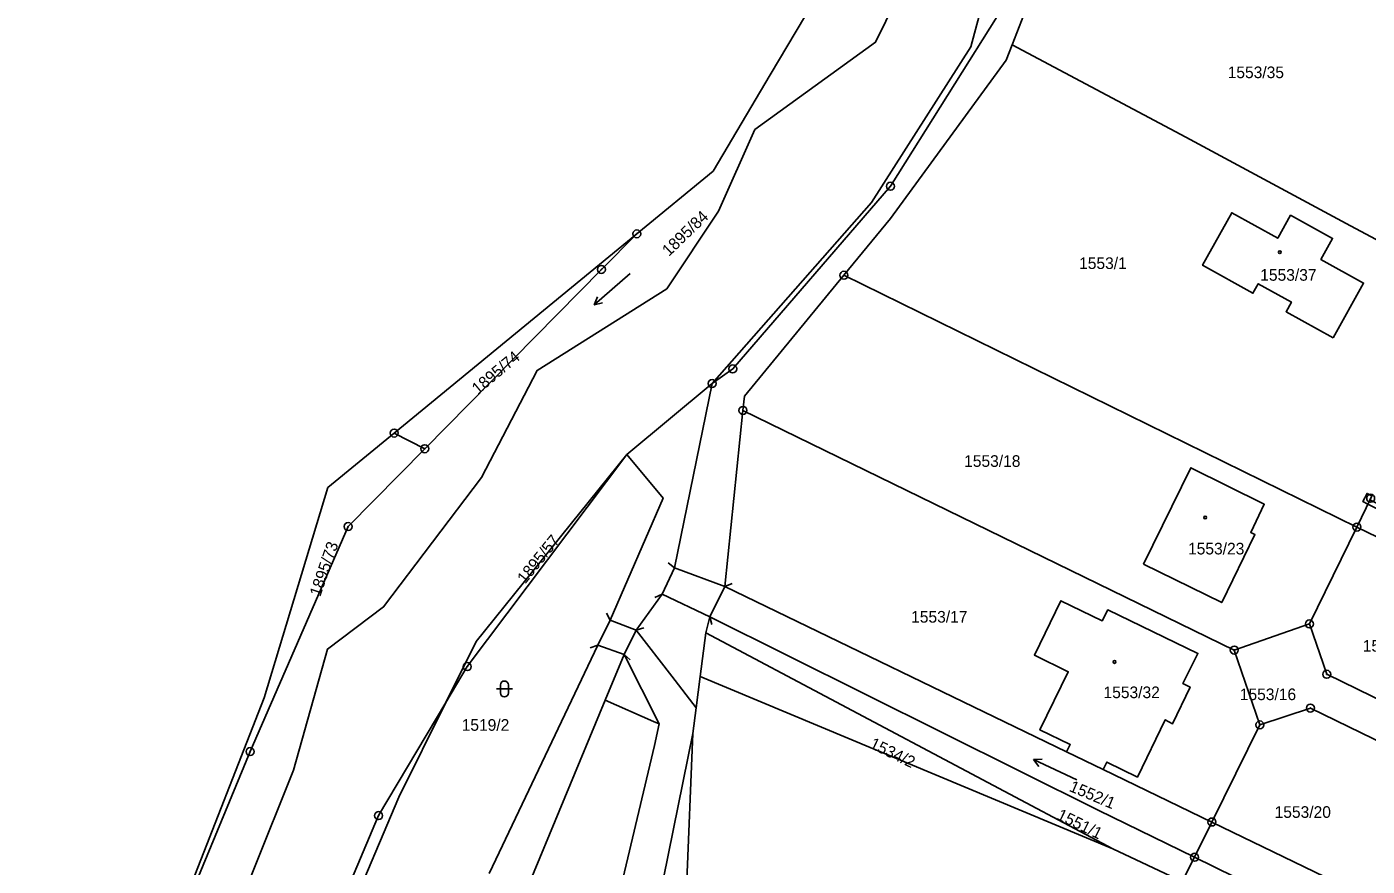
# Model space of a CAD drawing. Extents: x -587171 to -555306, y -1167727 to -1074732.
# Drawn here: x -559898.5 to -559730.5, y -1075791.3 to -1075686 of the extents above; entities that cross this region are included whole.
import ezdxf

# ---------------------------------------------------------------- set-up
doc = ezdxf.new("R2010")
doc.units = 0
for name, color, linetype in [('Hranice parcel', 7, 'Continuous'), ('Parcelní čísla', 7, 'Continuous'), ('Vnitřní kresba', 7, 'Continuous'), ('Věcná břemena k části', 7, 'Continuous'), ('Značky bodu BP', 7, 'Continuous'), ('Značky budov', 7, 'Continuous'), ('Značky kultur', 7, 'Continuous')]:
    doc.layers.add(name, color=color, linetype=linetype)

msp = doc.modelspace()

# ---------------------------------------------------------------- linework, layer by layer
at = {"layer": 'Hranice parcel'}
for p, q in [((-559775.03, -1075688.29), (-559766.83, -1075667.28)), ((-559822.05, -1075711.99), (-559852.46, -1075736.97)), ((-559731.8, -1075748.76), (-559796.1, -1075717.18)), ((-559812.62, -1075730.76), (-559823.29, -1075739.66)), ((-559811.02, -1075756.21), (-559808.75, -1075734.14)), ((-559747.18, -1075764.18), (-559808.75, -1075734.14)), ((-559852.46, -1075736.97), (-559860.78, -1075743.81)), ((-559848.62, -1075738.93), (-559852.46, -1075736.97)), ((-559860.78, -1075743.81), (-559868.74, -1075770.18)), ((-559730.08, -1075745.15), (-559731.8, -1075748.76)), ((-559737.76, -1075760.91), (-559731.8, -1075748.76)), ((-559692.3, -1075768.16), (-559731.8, -1075748.76)), ((-559812.91, -1075760), (-559811.02, -1075756.21)), ((-559811.02, -1075756.21), (-559768.2, -1075776.93)), ((-559825.4, -1075760.45), (-559826.93, -1075763.58)), ((-559813.39, -1075762.02), (-559812.91, -1075760)), ((-559737.76, -1075760.91), (-559747.18, -1075764.18)), ((-559822.15, -1075761.67), (-559823.62, -1075764.72)), ((-559814.1, -1075767.51), (-559813.39, -1075762.02)), ((-559813.39, -1075762.02), (-559762.4, -1075789.09)), ((-559826.93, -1075763.58), (-559840.57, -1075792.18)), ((-559823.62, -1075764.72), (-559826, -1075770.48)), ((-559747.18, -1075764.18), (-559743.97, -1075773.56)), ((-559814.61, -1075771.43), (-559814.1, -1075767.51)), ((-559762.4, -1075789.09), (-559814.1, -1075767.51)), ((-559868.74, -1075770.18), (-559887.96, -1075819.17)), ((-559815.03, -1075774.66), (-559814.61, -1075771.43)), ((-559815.81, -1075794.14), (-559815.03, -1075774.66)), ((-559749.98, -1075785.74), (-559743.97, -1075773.56)), ((-559763.6, -1075779.15), (-559768.2, -1075776.93)), ((-559763.6, -1075779.15), (-559749.98, -1075785.74)), ((-559752.15, -1075790.16), (-559749.98, -1075785.74)), ((-559749.98, -1075785.74), (-559714.26, -1075803.02)), ((-559762.4, -1075789.09), (-559753.71, -1075793.22)), ((-559753.71, -1075793.22), (-559752.15, -1075790.16)), ((-559717.12, -1075807.32), (-559752.15, -1075790.16))]:
    msp.add_line(p, q, dxfattribs=at)
for points in [[(-559898.5, -1075839.5), (-559881.57, -1075816.29), (-559875.2, -1075804.47), (-559865.09, -1075779.24), (-559860.82, -1075764.06), (-559853.79, -1075758.78), (-559841.53, -1075742.55), (-559834.52, -1075729.12), (-559818.28, -1075718.87), (-559811.81, -1075709.13), (-559807.28, -1075698.92), (-559792.12, -1075687.96), (-559782.98, -1075669.3), (-559779.99, -1075643.12), (-559786.3, -1075602.12), (-559787.28, -1075562.3)], [(-559812.62, -1075730.76), (-559792.63, -1075708.08), (-559780.18, -1075688.54), (-559774.96, -1075669.08), (-559772.43, -1075606.6)], [(-559772.43, -1075606.6), (-559771.81, -1075642.75), (-559772.57, -1075668.62), (-559775.97, -1075683.27), (-559790.26, -1075706.03), (-559810.03, -1075728.92), (-559812.62, -1075730.76)], [(-559805.33, -1075692.07), (-559793.36, -1075671.85), (-559793.22, -1075666.45), (-559792.8, -1075649.37)], [(-559796.1, -1075717.18), (-559790.24, -1075710.05), (-559775.78, -1075690.2), (-559775.03, -1075688.29)], [(-559717.64, -1075718.96), (-559733.14, -1075710.71), (-559753.25, -1075699.85), (-559775.03, -1075688.29)], [(-559822.05, -1075711.99), (-559812.48, -1075704.13), (-559805.33, -1075692.07)], [(-559734.8, -1075725.02), (-559740.69, -1075721.75), (-559740.01, -1075720.54), (-559744.17, -1075718.24), (-559744.83, -1075719.43), (-559751.15, -1075715.92), (-559747.49, -1075709.35), (-559741.72, -1075712.54), (-559740.12, -1075709.65), (-559734.85, -1075712.57), (-559736.31, -1075715.2), (-559730.96, -1075718.16), (-559734.8, -1075725.02)], [(-559848.62, -1075738.93), (-559826.49, -1075716.46), (-559822.05, -1075711.99)], [(-559808.75, -1075734.14), (-559808.57, -1075732.35), (-559796.1, -1075717.18)], [(-559812.62, -1075730.76), (-559817.32, -1075753.87), (-559818.88, -1075757.17), (-559822.15, -1075761.67)], [(-559887.96, -1075819.17), (-559870.51, -1075776.91), (-559858.23, -1075748.69), (-559848.62, -1075738.93)], [(-559845.97, -1075770.74), (-559842.18, -1075763.1), (-559823.29, -1075739.66)], [(-559845.97, -1075770.74), (-559843.3, -1075766.25), (-559823.29, -1075739.66)], [(-559823.29, -1075739.66), (-559818.76, -1075745.13), (-559825.4, -1075760.45)], [(-559758.56, -1075753.42), (-559752.61, -1075741.32), (-559743.41, -1075745.89), (-559745.12, -1075749.43), (-559744.58, -1075749.7), (-559748.75, -1075758.23), (-559758.56, -1075753.42)], [(-559768.2, -1075776.93), (-559767.73, -1075776.03), (-559771.54, -1075774.2), (-559767.99, -1075766.9), (-559772.22, -1075764.81), (-559768.9, -1075757.99), (-559763.72, -1075760.51), (-559763.04, -1075759.14), (-559751.73, -1075764.6), (-559753.61, -1075768.39), (-559752.72, -1075768.82), (-559754.91, -1075773.41), (-559755.83, -1075772.92), (-559759.31, -1075780.1), (-559763.15, -1075778.22), (-559763.6, -1075779.15)], [(-559752.15, -1075790.16), (-559764.23, -1075784.25), (-559812.91, -1075760)], [(-559700.23, -1075780.74), (-559705.08, -1075782.11), (-559735.58, -1075767.22), (-559737.76, -1075760.91)], [(-559814.61, -1075771.43), (-559817.67, -1075767.47), (-559822.15, -1075761.67)], [(-559890.02, -1075863.57), (-559870.36, -1075822.68), (-559854.41, -1075784.94), (-559845.97, -1075770.74)], [(-559858.69, -1075798.7), (-559851.87, -1075782.64), (-559845.97, -1075770.74)], [(-559826, -1075770.48), (-559836.13, -1075794.89), (-559855.73, -1075817.26)], [(-559828.9, -1075814.36), (-559819.83, -1075776.16), (-559819.25, -1075773.44), (-559819.94, -1075773.14), (-559826, -1075770.48)], [(-559743.97, -1075773.56), (-559737.63, -1075771.45), (-559707.59, -1075786.09), (-559706.7, -1075791.01)], [(-559820.95, -1075800.99), (-559819.95, -1075795.71), (-559818.71, -1075792.77), (-559815.03, -1075774.66)]]:
    msp.add_lwpolyline(points, dxfattribs=at)
at = {"layer": 'Vnitřní kresba'}
for p, q in [((-559818.11, -1075753.25), (-559817.32, -1075753.87)), ((-559817.32, -1075753.87), (-559811.02, -1075756.21)), ((-559810.1, -1075755.82), (-559811.02, -1075756.21)), ((-559819.78, -1075757.61), (-559818.88, -1075757.17)), ((-559818.88, -1075757.17), (-559812.91, -1075760)), ((-559825.84, -1075759.55), (-559825.4, -1075760.45)), ((-559822.15, -1075761.67), (-559825.4, -1075760.45)), ((-559821.19, -1075761.4), (-559822.15, -1075761.67)), ((-559812.67, -1075760.97), (-559812.91, -1075760)), ((-559827.88, -1075763.91), (-559826.93, -1075763.58)), ((-559826.93, -1075763.58), (-559823.62, -1075764.72)), ((-559819.25, -1075773.44), (-559823.62, -1075764.72)), ((-559822.89, -1075765.4), (-559823.62, -1075764.72))]:
    msp.add_line(p, q, dxfattribs=at)
at = {"layer": 'Věcná břemena k části'}
msp.add_lwpolyline([(-559730.43, -1075745.88), (-559690.65, -1075765.53), (-559690.3, -1075764.99), (-559730.17, -1075745.34), (-559730.08, -1075745.15), (-559729.93, -1075744.83), (-559730.53, -1075744.53), (-559731.05, -1075745.57)], close=True, dxfattribs=at)
at = {"layer": 'Značky bodu BP'}
for centre, radius in [((-559790.26, -1075706.03), 0.5), ((-559790.26, -1075706.03), 0.0303), ((-559822.05, -1075711.99), 0.5), ((-559822.05, -1075711.99), 0.0303), ((-559826.49, -1075716.46), 0.5), ((-559826.49, -1075716.46), 0.0303), ((-559796.1, -1075717.18), 0.5), ((-559796.1, -1075717.18), 0.0303), ((-559810.03, -1075728.92), 0.5), ((-559810.03, -1075728.92), 0.0303), ((-559812.62, -1075730.76), 0.5), ((-559812.62, -1075730.76), 0.0303), ((-559808.75, -1075734.14), 0.5), ((-559808.75, -1075734.14), 0.0303), ((-559852.46, -1075736.97), 0.5), ((-559852.46, -1075736.97), 0.0303), ((-559848.62, -1075738.93), 0.5), ((-559848.62, -1075738.93), 0.0303), ((-559730.08, -1075745.15), 0.5), ((-559858.23, -1075748.69), 0.5), ((-559858.23, -1075748.69), 0.0303), ((-559731.8, -1075748.76), 0.5), ((-559731.8, -1075748.76), 0.0303), ((-559737.76, -1075760.91), 0.5), ((-559737.76, -1075760.91), 0.0303), ((-559747.18, -1075764.18), 0.5), ((-559747.18, -1075764.18), 0.0303), ((-559843.3, -1075766.25), 0.5), ((-559843.3, -1075766.25), 0.0303), ((-559735.58, -1075767.22), 0.5), ((-559735.58, -1075767.22), 0.0303), ((-559737.63, -1075771.45), 0.5), ((-559737.63, -1075771.45), 0.0303), ((-559743.97, -1075773.56), 0.5), ((-559743.97, -1075773.56), 0.0303), ((-559870.51, -1075776.91), 0.5), ((-559870.51, -1075776.91), 0.0303), ((-559854.41, -1075784.94), 0.5), ((-559854.41, -1075784.94), 0.0303), ((-559749.98, -1075785.74), 0.5), ((-559749.98, -1075785.74), 0.0303), ((-559752.15, -1075790.16), 0.5), ((-559752.15, -1075790.16), 0.0303)]:
    msp.add_circle(centre, radius, dxfattribs=at)
at = {"layer": 'Značky budov'}
for centre in [(-559741.47, -1075714.3), (-559750.82, -1075747.57), (-559762.18, -1075765.67)]:
    msp.add_circle(centre, 0.175, dxfattribs=at)
at = {"layer": 'Značky kultur'}
for p, q in [((-559822.87, -1075716.97), (-559827.4, -1075720.9)), ((-559827.4, -1075720.9), (-559826.99, -1075719.88)), ((-559827.4, -1075720.9), (-559826.34, -1075720.64)), ((-559839.65, -1075769.06), (-559837.65, -1075769.06)), ((-559839.15, -1075768.56), (-559839.15, -1075769.56)), ((-559838.15, -1075769.56), (-559838.15, -1075768.56)), ((-559772.33, -1075777.92), (-559771.23, -1075777.88)), ((-559766.89, -1075780.45), (-559772.33, -1075777.92)), ((-559772.33, -1075777.92), (-559771.66, -1075778.78))]:
    msp.add_line(p, q, dxfattribs=at)
for centre, start, end in [((-559838.65, -1075768.56), 0, 180), ((-559838.65, -1075769.56), 180, 359.9879)]:
    msp.add_arc(centre, 0.5, start, end, dxfattribs=at)

# ---------------------------------------------------------------- texts
at = {"layer": 'Parcelní čísla'}
for s, p in [('1553/35', (-559748, -1075692.47)), ('1553/1', (-559766.62, -1075716.4)), ('1553/37', (-559743.92, -1075717.87)), ('1553/18', (-559781.03, -1075741.21)), ('1553/23', (-559752.97, -1075752.19)), ('1553/17', (-559787.67, -1075760.74)), ('1553/19', (-559731.07, -1075764.38)), ('1553/32', (-559763.56, -1075770.21)), ('1553/16', (-559746.48, -1075770.46)), ('1519/2', (-559844, -1075774.3)), ('1553/20', (-559742.12, -1075785.22))]:
    msp.add_text(s, height=1.46, dxfattribs=at).set_placement(p)
for s, rotation, p in [('1895/84', 44, (-559818.03, -1075714.89)), ('1895/74', 40, (-559841.97, -1075732.2)), ('1895/57', 51, (-559836.05, -1075755.97)), ('1895/73', 71, (-559861.73, -1075757.57)), ('1534/2', 334, (-559792.99, -1075776.39)), ('1552/1', 337, (-559767.97, -1075781.82)), ('1551/1', 334, (-559769.53, -1075785.33))]:
    msp.add_text(s, height=1.46, rotation=rotation, dxfattribs=at).set_placement(p)

doc.saveas('drawing.dxf')
